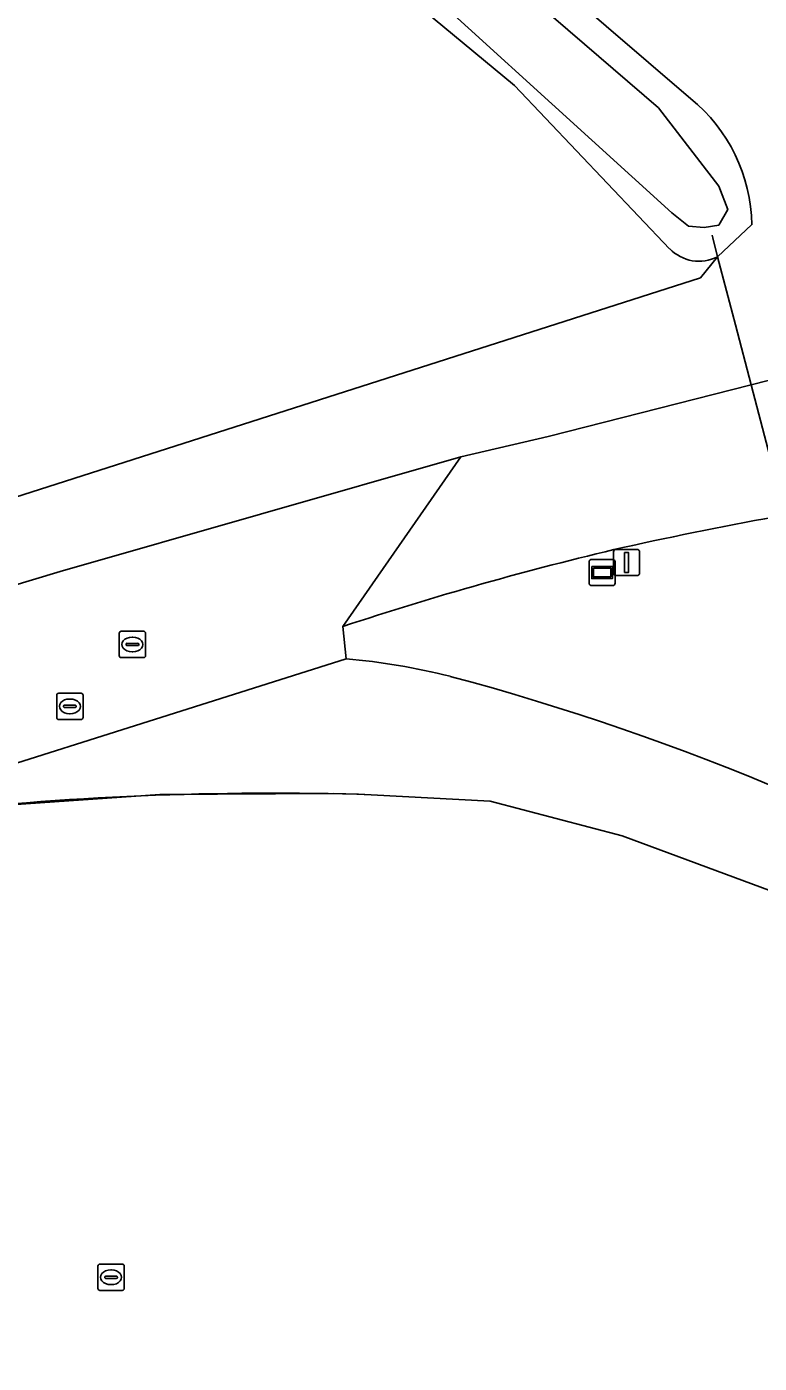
# Model space of a CAD drawing. Extents: x 155018 to 156648, y 383979 to 385733.
# Drawn here: x 155983.5 to 156011.4, y 384226.6 to 384277.5 of the extents above; entities that cross this region are included whole.
import ezdxf

# ---------------------------------------------------------------- set-up
doc = ezdxf.new("R2010")
doc.units = 0
for name, color, linetype in [('IMGEO_Berm_groen', 7, 'Continuous'), ('IMGEO_Brandkraan', 7, 'Continuous'), ('IMGEO_Duiker', 7, 'Continuous'), ('IMGEO_Erf', 7, 'Continuous'), ('IMGEO_Groenvoorziening', 7, 'Continuous'), ('IMGEO_Lichtmast', 7, 'Continuous'), ('IMGEO_Lijnafwatering', 7, 'Continuous'), ('IMGEO_Oever', 7, 'Continuous'), ('IMGEO_Rijbaan_lokaal_gesloten', 7, 'Continuous'), ('IMGEO_Rijbaan_regionaal_gesloten', 7, 'Continuous'), ('IMGEO_Rioolput', 7, 'Continuous'), ('IMGEO_Waterloop', 7, 'Continuous'), ('IMGEO_Wegwijzer', 7, 'Continuous')]:
    doc.layers.add(name, color=color, linetype=linetype)

msp = doc.modelspace()

# ---------------------------------------------------------------- linework, layer by layer
at = {"layer": 'IMGEO_Berm_groen'}
for points in [[(155997.562, 384284.326), (156008.741, 384274.725)], [(156011.063, 384269.932), (156009.766, 384268.712), (156009.112, 384267.909), (155975.594, 384257.184), (155974.676, 384257.363), (155974.452, 384257.878), (155975.034, 384259.641), (155977.47, 384263.489), (155979.916, 384268.795), (155981.007, 384272.089), (155982.31, 384278.047)], [(155965.474, 384252.308), (155963.348, 384250.736), (155963.443, 384250.542), (155966.652, 384251.427), (155972.063, 384252.919), (155984.749, 384256.73), (156000, 384261.102), (156003.312, 384261.868), (156011.042, 384263.839), (156020.307, 384266.202), (156020.869, 384266.337), (156041.948, 384271.412)], [(155995.504, 384254.645), (155995.63, 384253.414)]]:
    msp.add_lwpolyline(points, dxfattribs=at)
for centre, radius, start, end in [((156030.679, 384325.235), 50.324, 242.7091, 268.0686), ((156004.791, 384269.852), 6.273, 0.7283, 50.968), ((156043.555, 384087.468), 174.24, 100.32109, 102.39499), ((156034.7, 384135.984), 124.967, 103.20455, 108.27939), ((155993.547, 384228.952), 24.551, 75.7586, 85.1336), ((155974.562, 384159.088), 96.945, 58.90296, 75.04044)]:
    msp.add_arc(centre, radius, start, end, dxfattribs=at)
at = {"layer": 'IMGEO_Brandkraan'}
for p, q in [((155986.183, 384229.458), (155986.183, 384230.31)), ((155986.258, 384230.384), (155987.11, 384230.384)), ((155986.671, 384230.164), (155986.696, 384230.164)), ((155987.184, 384230.31), (155987.184, 384229.458)), ((155986.442, 384229.878), (155986.442, 384229.89)), ((155986.88, 384229.841), (155986.482, 384229.841)), ((155986.485, 384229.927), (155986.883, 384229.927)), ((155986.926, 384229.89), (155986.926, 384229.878)), ((155987.11, 384229.384), (155986.258, 384229.384)), ((155986.694, 384229.604), (155986.669, 384229.604))]:
    msp.add_line(p, q, dxfattribs=at)
for points in [[(155986.183, 384229.458), (155986.183, 384230.31)], [(155986.258, 384230.384), (155987.11, 384230.384)], [(155987.184, 384230.31), (155987.184, 384229.458)], [(155987.11, 384229.384), (155986.258, 384229.384)]]:
    msp.add_lwpolyline(points, dxfattribs=at)
for centre, radius, start, end in [((155986.26, 384230.308), 0.0765, 91.552, 178.448), ((155986.26, 384230.308), 0.0765, 91.552, 178.448), ((155987.108, 384230.308), 0.0765, 1.552, 88.448), ((155987.108, 384230.308), 0.0765, 1.552, 88.448), ((155986.482, 384229.887), 0.0403, 85.8775, 175.7526), ((155986.479, 384229.877), 0.0366, 178.938, 274.7102), ((155986.883, 384229.884), 0.043, 264.8664, 352.4533), ((155986.887, 384229.889), 0.0386, 1.7309, 96.639), ((155986.26, 384229.46), 0.0765, 181.552, 268.448), ((155986.26, 384229.46), 0.0765, 181.552, 268.448), ((155987.108, 384229.46), 0.0765, 271.552, 358.448), ((155987.108, 384229.46), 0.0765, 271.552, 358.448)]:
    msp.add_arc(centre, radius, start, end, dxfattribs=at)
for centre, major_axis, ratio, start_param, end_param in [((155986.67, 384229.884), (-0.387, 0.002), 0.722429, 4.712389, 7.853982), ((155986.695, 384229.884), (-0.39, 0.002), 0.717154, 1.570796, 4.712389)]:
    msp.add_ellipse(centre, major_axis=major_axis, ratio=ratio, start_param=start_param, end_param=end_param, dxfattribs=at)
at = {"layer": 'IMGEO_Duiker'}
msp.add_lwpolyline([(156013.014, 384256.302), (156012.337, 384258.889), (156011.042, 384263.839), (156010.444, 384266.122), (156009.766, 384268.712), (156009.58, 384269.425), (156009.553, 384269.527)], dxfattribs=at)
at = {"layer": 'IMGEO_Erf'}
msp.add_lwpolyline([(156018.199, 384241.436), (156011.818, 384244.571), (156006.129, 384246.674), (156001.109, 384247.999), (155996.585, 384248.243)], dxfattribs=at)
msp.add_arc((155992.778, 384129.386), 118.918, 88.16523, 96.60366, dxfattribs=at)
at = {"layer": 'IMGEO_Groenvoorziening'}
for points in [[(156007.941, 384269.018), (156002.033, 384275.225), (155993.931, 384281.951)], [(155982.31, 384278.047), (155981.007, 384272.089), (155979.916, 384268.795), (155977.47, 384263.489), (155975.034, 384259.641), (155974.452, 384257.878), (155974.676, 384257.363), (155975.594, 384257.184), (156009.112, 384267.909), (156009.766, 384268.712)]]:
    msp.add_lwpolyline(points, dxfattribs=at)
msp.add_arc((156009.058, 384270.082), 1.542, 223.6209, 297.3425, dxfattribs=at)
at = {"layer": 'IMGEO_Lichtmast'}
for p, q in [((156005.806, 384256.678), (156005.806, 384257.478)), ((156005.806, 384257.478), (156005.806, 384256.678)), ((156005.906, 384257.578), (156006.696, 384257.578)), ((156006.696, 384257.578), (156005.906, 384257.578)), ((156006.796, 384257.478), (156006.796, 384256.678)), ((156006.796, 384256.678), (156006.796, 384257.478)), ((156006.696, 384256.578), (156005.906, 384256.578)), ((156005.906, 384256.578), (156006.696, 384256.578))]:
    msp.add_line(p, q, dxfattribs=at)
msp.add_lwpolyline([(156006.226, 384257.453), (156006.376, 384257.453), (156006.376, 384256.703), (156006.226, 384256.703), (156006.226, 384257.453)], dxfattribs=at)
for centre, start, end in [((156005.906, 384257.478), 90, 180), ((156005.906, 384257.478), 90, 180), ((156006.696, 384257.478), 0, 90), ((156006.696, 384257.478), 360, 90), ((156005.906, 384256.678), 180, 270), ((156005.906, 384256.678), 180, 270), ((156006.696, 384256.678), 270, 0), ((156006.696, 384256.678), 270, 0)]:
    msp.add_arc(centre, 0.1, start, end, dxfattribs=at)
at = {"layer": 'IMGEO_Lijnafwatering'}
for points in [[(155995.13, 384248.292), (155988.541, 384248.257), (155981.969, 384247.801), (155975.438, 384246.927)], [(156014.084, 384243.458), (156011.818, 384244.571), (156006.129, 384246.674), (156001.109, 384247.999), (155996.585, 384248.243), (155996.1, 384248.262), (155995.615, 384248.278), (155995.13, 384248.292)]]:
    msp.add_lwpolyline(points, dxfattribs=at)
at = {"layer": 'IMGEO_Oever'}
for points in [[(156008.741, 384274.725), (155997.562, 384284.326)], [(155993.931, 384281.951), (156002.033, 384275.225), (156007.941, 384269.018)], [(156003.525, 384277.813), (156007.516, 384274.374), (156009.809, 384271.402), (156010.149, 384270.51), (156009.809, 384269.915), (156009.257, 384269.83), (156008.663, 384269.873), (156008.026, 384270.382), (155995.701, 384281.582)], [(156009.766, 384268.712), (156011.063, 384269.932)]]:
    msp.add_lwpolyline(points, dxfattribs=at)
for centre, radius, start, end in [((156004.791, 384269.852), 6.273, 0.7283, 50.968), ((156009.058, 384270.082), 1.542, 223.6209, 297.3425)]:
    msp.add_arc(centre, radius, start, end, dxfattribs=at)
at = {"layer": 'IMGEO_Rijbaan_lokaal_gesloten'}
for points in [[(155995.63, 384253.414), (155974.296, 384246.671), (155979.102, 384247.515)], [(155996.585, 384248.243), (156001.109, 384247.999), (156006.129, 384246.674), (156011.818, 384244.571), (156018.199, 384241.436)]]:
    msp.add_lwpolyline(points, dxfattribs=at)
for centre, radius, start, end in [((156030.679, 384325.235), 50.324, 242.7091, 268.0686), ((155993.547, 384228.952), 24.551, 75.7586, 85.1336), ((155974.562, 384159.088), 96.945, 58.90296, 75.04044), ((155992.778, 384129.386), 118.918, 88.16523, 96.60366)]:
    msp.add_arc(centre, radius, start, end, dxfattribs=at)
at = {"layer": 'IMGEO_Rijbaan_regionaal_gesloten'}
for points in [[(156041.948, 384271.412), (156020.869, 384266.337), (156020.307, 384266.202), (156011.042, 384263.839), (156003.312, 384261.868), (156000, 384261.102), (155995.504, 384254.645)], [(155995.63, 384253.414), (155995.504, 384254.645), (156000, 384261.102), (155984.749, 384256.73), (155972.063, 384252.919), (155966.652, 384251.427), (155963.443, 384250.542), (155921.105, 384237.846)], [(155855.953, 384217.918), (155861.079, 384211.819), (155890.674, 384222.939), (155907.497, 384228.444), (155928.557, 384234.999), (155961.415, 384243.864), (155971.832, 384246.26), (155972.226, 384246.351), (155974.296, 384246.671), (155995.63, 384253.414)]]:
    msp.add_lwpolyline(points, dxfattribs=at)
for centre, radius, start, end in [((156043.555, 384087.468), 174.24, 100.32109, 102.39499), ((156034.7, 384135.984), 124.967, 103.20455, 108.27939)]:
    msp.add_arc(centre, radius, start, end, dxfattribs=at)
at = {"layer": 'IMGEO_Rioolput'}
for p, q in [((155986.996, 384253.534), (155986.996, 384254.386)), ((155987.071, 384254.46), (155987.923, 384254.46)), ((155987.484, 384254.24), (155987.509, 384254.24)), ((155987.997, 384254.386), (155987.997, 384253.534)), ((155987.255, 384253.954), (155987.255, 384253.966)), ((155987.693, 384253.917), (155987.295, 384253.917)), ((155987.298, 384254.003), (155987.696, 384254.003)), ((155987.507, 384253.68), (155987.482, 384253.68)), ((155987.739, 384253.966), (155987.739, 384253.954)), ((155987.923, 384253.46), (155987.071, 384253.46)), ((155984.616, 384251.179), (155984.616, 384252.031)), ((155984.691, 384252.105), (155985.543, 384252.105)), ((155985.617, 384252.031), (155985.617, 384251.179)), ((155984.875, 384251.599), (155984.875, 384251.611)), ((155985.313, 384251.562), (155984.915, 384251.562)), ((155984.918, 384251.648), (155985.316, 384251.648)), ((155985.104, 384251.885), (155985.129, 384251.885)), ((155985.359, 384251.611), (155985.359, 384251.599)), ((155985.543, 384251.105), (155984.691, 384251.105)), ((155985.127, 384251.325), (155985.102, 384251.325))]:
    msp.add_line(p, q, dxfattribs=at)
for points in [[(155986.996, 384253.534), (155986.996, 384254.386)], [(155987.071, 384254.46), (155987.923, 384254.46)], [(155987.997, 384254.386), (155987.997, 384253.534)], [(155987.923, 384253.46), (155987.071, 384253.46)], [(155984.616, 384251.179), (155984.616, 384252.031)], [(155984.691, 384252.105), (155985.543, 384252.105)], [(155985.617, 384252.031), (155985.617, 384251.179)], [(155985.543, 384251.105), (155984.691, 384251.105)]]:
    msp.add_lwpolyline(points, dxfattribs=at)
for centre, radius, start, end in [((155987.073, 384254.384), 0.0765, 91.552, 178.448), ((155987.073, 384254.384), 0.0765, 91.552, 178.448), ((155987.921, 384254.384), 0.0765, 1.552, 88.448), ((155987.921, 384254.384), 0.0765, 1.552, 88.448), ((155987.073, 384253.536), 0.0765, 181.552, 268.448), ((155987.073, 384253.536), 0.0765, 181.552, 268.448), ((155987.295, 384253.963), 0.0403, 85.8775, 175.7526), ((155987.292, 384253.953), 0.0366, 178.938, 274.7102), ((155987.696, 384253.96), 0.043, 264.8664, 352.4533), ((155987.7, 384253.965), 0.0386, 1.7309, 96.639), ((155987.921, 384253.536), 0.0765, 271.552, 358.448), ((155987.921, 384253.536), 0.0765, 271.552, 358.448), ((155984.693, 384252.029), 0.0765, 91.552, 178.448), ((155984.693, 384252.029), 0.0765, 91.552, 178.448), ((155985.541, 384252.029), 0.0765, 1.552, 88.448), ((155985.541, 384252.029), 0.0765, 1.552, 88.448), ((155984.915, 384251.608), 0.0403, 85.8775, 175.7526), ((155984.912, 384251.598), 0.0366, 178.938, 274.7102), ((155985.316, 384251.605), 0.043, 264.8664, 352.4533), ((155985.32, 384251.61), 0.0386, 1.7309, 96.639), ((155984.693, 384251.181), 0.0765, 181.552, 268.448), ((155984.693, 384251.181), 0.0765, 181.552, 268.448), ((155985.541, 384251.181), 0.0765, 271.552, 358.448), ((155985.541, 384251.181), 0.0765, 271.552, 358.448)]:
    msp.add_arc(centre, radius, start, end, dxfattribs=at)
for centre, major_axis, ratio, start_param, end_param in [((155987.483, 384253.96), (-0.387, 0.002), 0.722429, 4.712389, 7.853982), ((155987.508, 384253.96), (-0.39, 0.002), 0.717154, 1.570796, 4.712389), ((155985.103, 384251.605), (-0.387, 0.002), 0.722429, 4.712389, 7.853982), ((155985.128, 384251.605), (-0.39, 0.002), 0.717154, 1.570796, 4.712389)]:
    msp.add_ellipse(centre, major_axis=major_axis, ratio=ratio, start_param=start_param, end_param=end_param, dxfattribs=at)
at = {"layer": 'IMGEO_Waterloop'}
msp.add_lwpolyline([(155995.701, 384281.582), (156008.026, 384270.382), (156008.663, 384269.873), (156009.257, 384269.83), (156009.809, 384269.915), (156010.149, 384270.51), (156009.809, 384271.402), (156007.516, 384274.374), (156003.525, 384277.813)], dxfattribs=at)
at = {"layer": 'IMGEO_Wegwijzer'}
for p, q in [((156004.875, 384256.298), (156004.875, 384257.098)), ((156004.875, 384257.098), (156004.875, 384256.298)), ((156004.975, 384257.198), (156005.765, 384257.198)), ((156005.765, 384257.198), (156004.975, 384257.198)), ((156005.865, 384257.098), (156005.865, 384256.298)), ((156005.865, 384256.298), (156005.865, 384257.098)), ((156005.765, 384256.198), (156004.975, 384256.198)), ((156004.975, 384256.198), (156005.765, 384256.198))]:
    msp.add_line(p, q, dxfattribs=at)
for points in [[(156004.976, 384256.93), (156005.764, 384256.93), (156005.764, 384256.466), (156004.976, 384256.466), (156004.976, 384256.93)], [(156005.041, 384256.865), (156005.041, 384256.531), (156005.699, 384256.531), (156005.699, 384256.865), (156005.041, 384256.865)]]:
    msp.add_lwpolyline(points, dxfattribs=at)
for centre, start, end in [((156004.975, 384257.098), 90, 180), ((156004.975, 384257.098), 90, 180), ((156005.765, 384257.098), 0, 90), ((156005.765, 384257.098), 360, 90), ((156004.975, 384256.298), 180, 270), ((156004.975, 384256.298), 180, 270), ((156005.765, 384256.298), 270, 0), ((156005.765, 384256.298), 270, 0)]:
    msp.add_arc(centre, 0.1, start, end, dxfattribs=at)

doc.saveas('drawing.dxf')
